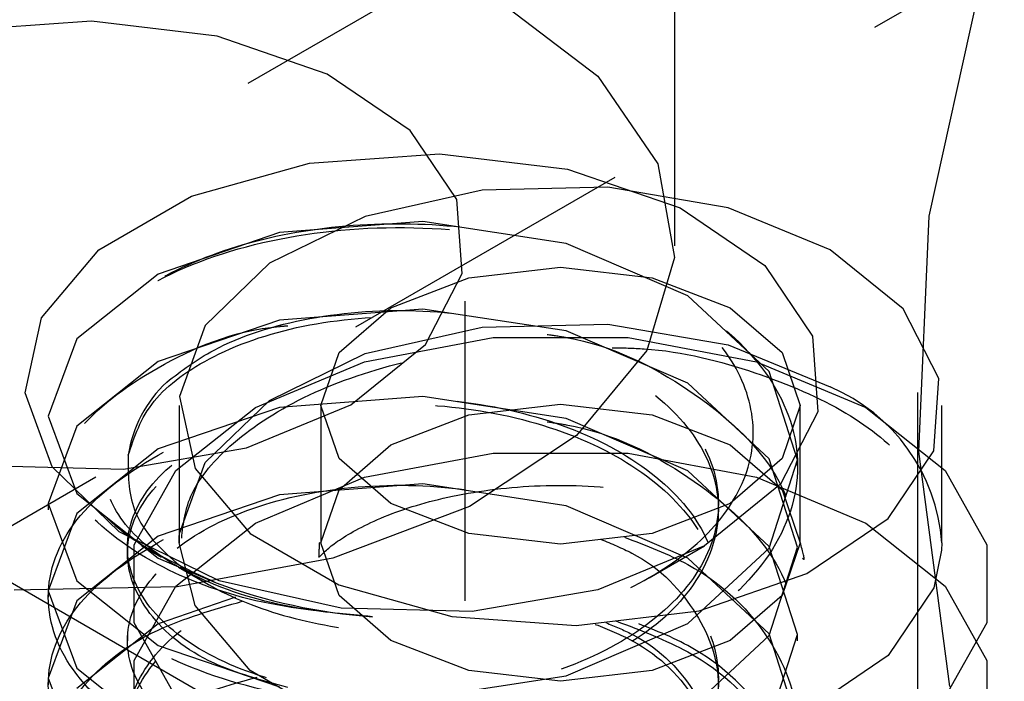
# Model space of a CAD drawing. Header units: inches. Extents: x 1907 to 2452, y -210 to -54.
# Tile 275 of 656: x 1996.501 to 1996.829, y -194.614 to -194.393. Entities that reach past the tile are written whole.
import ezdxf

# ---------------------------------------------------------------- set-up
doc = ezdxf.new("R2010")
doc.units = ezdxf.units.IN
doc.header["$LTSCALE"] = 0.5
doc.header["$MEASUREMENT"] = 0
doc.linetypes.add('HIDDEN', pattern=[0.22499999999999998, 0.15, -0.075])
doc.layers.add('SID-M-H', color=4, linetype='HIDDEN')
doc.layers.add('SID-M-S', color=105, linetype='Continuous')

msp = doc.modelspace()

# ---------------------------------------------------------------- linework, layer by layer
at = {"layer": 'SID-M-H'}
for p, q in [((1997.702669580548, -193.7641507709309), (1994.661802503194, -195.5196059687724)), ((1997.565375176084, -193.9454767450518), (1994.661802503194, -195.6216735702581)), ((1996.719303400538, -194.468235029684), (1996.719303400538, -194.2477690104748)), ((1996.804183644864, -194.4583128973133), (1996.821384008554, -194.3803478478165)), ((1996.660724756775, -194.3865942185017), (1996.693635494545, -194.4116481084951)), ((1996.52467564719, -194.3932517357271), (1996.482209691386, -194.3963075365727)), ((1996.566559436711, -194.3983215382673), (1996.52467564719, -194.3932517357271)), ((1996.60332230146, -194.4109675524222), (1996.566559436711, -194.3983215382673)), ((1996.630980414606, -194.4298193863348), (1996.60332230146, -194.4109675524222)), ((1996.693635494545, -194.4116481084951), (1996.713616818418, -194.4408987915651)), ((1996.646536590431, -194.4528341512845), (1996.630980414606, -194.4298193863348)), ((1996.597358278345, -194.4406243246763), (1996.640742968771, -194.4375024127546)), ((1996.640742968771, -194.4375024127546), (1996.683532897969, -194.4426818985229)), ((1996.558080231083, -194.4517093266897), (1996.597358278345, -194.4406243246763)), ((1996.713616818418, -194.4408987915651), (1996.719186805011, -194.4721768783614)), ((1996.683532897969, -194.4426818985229), (1996.721091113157, -194.4556015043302)), ((1996.655050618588, -194.4496668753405), (1996.616028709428, -194.4584568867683)), ((1996.696902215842, -194.4486675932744), (1996.655050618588, -194.4496668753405)), ((1996.737048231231, -194.4555673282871), (1996.696902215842, -194.4486675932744)), ((1996.527165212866, -194.4695561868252), (1996.558080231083, -194.4517093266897)), ((1996.648305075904, -194.4775178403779), (1996.646536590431, -194.4528341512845)), ((1996.721091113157, -194.4556015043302), (1996.749347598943, -194.4748611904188)), ((1996.77113822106, -194.4696183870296), (1996.737048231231, -194.4555673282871)), ((1996.616028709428, -194.4584568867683), (1996.584065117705, -194.4740850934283)), ((1996.635254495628, -194.4601733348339), (1996.587419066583, -194.4638436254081)), ((1996.683089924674, -194.4674888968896), (1996.635254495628, -194.4601733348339)), ((1996.80073472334, -194.5368824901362), (1996.804183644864, -194.4583128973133)), ((1996.587419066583, -194.4638436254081), (1996.54686614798, -194.4776635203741)), ((1996.723642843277, -194.4849540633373), (1996.683089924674, -194.4674888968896)), ((1996.507963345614, -194.4922309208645), (1996.527165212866, -194.4695561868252)), ((1996.649303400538, -194.7866859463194), (1996.649303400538, -194.468235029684)), ((1996.795478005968, -194.4892981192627), (1996.77113822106, -194.4696183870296)), ((1996.584065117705, -194.4740850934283), (1996.562623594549, -194.4948579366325)), ((1996.719186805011, -194.4721768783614), (1996.709932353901, -194.5031626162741)), ((1996.54686614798, -194.4776635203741), (1996.519769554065, -194.4992515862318)), ((1996.636094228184, -194.5011955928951), (1996.648305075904, -194.4775178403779)), ((1996.650548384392, -194.4788923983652), (1996.681163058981, -194.4753769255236)), ((1996.681163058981, -194.4753769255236), (1996.71177773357, -194.4788923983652)), ((1996.749347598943, -194.4748611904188), (1996.765240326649, -194.4983738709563)), ((1996.624594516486, -194.4889036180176), (1996.650548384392, -194.4788923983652)), ((1996.71177773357, -194.4788923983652), (1996.737731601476, -194.4889036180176)), ((1996.750739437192, -194.5101874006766), (1996.723642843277, -194.4849540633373)), ((1996.635254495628, -194.4893355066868), (1996.587419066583, -194.4930057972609)), ((1996.60725269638, -194.5038864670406), (1996.624594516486, -194.4889036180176)), ((1996.683089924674, -194.4966510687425), (1996.635254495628, -194.4893355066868)), ((1996.737731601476, -194.4889036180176), (1996.755073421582, -194.5038864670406)), ((1996.807429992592, -194.5124739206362), (1996.795478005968, -194.4892981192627)), ((1996.502555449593, -194.5172763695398), (1996.507963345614, -194.4922309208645)), ((1996.587419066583, -194.4930057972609), (1996.54686614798, -194.5068256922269)), ((1996.562623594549, -194.4948579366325), (1996.554027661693, -194.5185243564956)), ((1996.616028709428, -194.5041831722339), (1996.655050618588, -194.4953931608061)), ((1996.655050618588, -194.4953931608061), (1996.696902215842, -194.49439387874)), ((1996.723642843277, -194.5141162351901), (1996.683089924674, -194.4966510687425)), ((1996.696902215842, -194.49439387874), (1996.737048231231, -194.5012936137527)), ((1996.519769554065, -194.4992515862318), (1996.510254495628, -194.5250437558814)), ((1996.615788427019, -194.5068992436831), (1996.658636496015, -194.4988621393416)), ((1996.658636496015, -194.4988621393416), (1996.703689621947, -194.4988621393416)), ((1996.703689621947, -194.4988621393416), (1996.746537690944, -194.5068992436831)), ((1996.765240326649, -194.4983738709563), (1996.767047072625, -194.5235915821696)), ((1996.584065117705, -194.5198113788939), (1996.616028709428, -194.5041831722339)), ((1996.601163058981, -194.5215599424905), (1996.60725269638, -194.5038864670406)), ((1996.611227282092, -194.5213015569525), (1996.636094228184, -194.5011955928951)), ((1996.709932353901, -194.5031626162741), (1996.686539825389, -194.5315579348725)), ((1996.737048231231, -194.5012936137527), (1996.77113822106, -194.5153446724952)), ((1996.755073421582, -194.5038864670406), (1996.761163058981, -194.5215599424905)), ((1996.54686614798, -194.5068256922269), (1996.519769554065, -194.5284137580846)), ((1996.57933968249, -194.5221867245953), (1996.615788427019, -194.5068992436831)), ((1996.746537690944, -194.5068992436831), (1996.782986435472, -194.5221867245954)), ((1996.760254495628, -194.5396248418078), (1996.750739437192, -194.5101874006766)), ((1996.805698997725, -194.5366343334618), (1996.807429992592, -194.5124739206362)), ((1996.511527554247, -194.5419784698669), (1996.502555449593, -194.5172763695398)), ((1996.750739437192, -194.5393495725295), (1996.723642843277, -194.5141162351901)), ((1996.800303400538, -194.5172274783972), (1996.800303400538, -195.7665349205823)), ((1996.554027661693, -194.5185243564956), (1996.559208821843, -194.5425197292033)), ((1996.562623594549, -194.5405842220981), (1996.584065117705, -194.5198113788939)), ((1996.635254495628, -194.5184976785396), (1996.587419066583, -194.5221679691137)), ((1996.683089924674, -194.5258132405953), (1996.635254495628, -194.5184976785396)), ((1996.587419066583, -194.5221679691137), (1996.54686614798, -194.5359878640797)), ((1996.552858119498, -194.5432281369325), (1996.57933968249, -194.5221867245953)), ((1996.553918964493, -194.5215599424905), (1996.553918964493, -194.5672862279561)), ((1996.576398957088, -194.5356569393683), (1996.611227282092, -194.5213015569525)), ((1996.601163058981, -194.5215599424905), (1996.601163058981, -194.5672862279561)), ((1996.60725269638, -194.5392334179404), (1996.601163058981, -194.5215599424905)), ((1996.650548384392, -194.5246186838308), (1996.681163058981, -194.5211032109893)), ((1996.681163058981, -194.5211032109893), (1996.71177773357, -194.5246186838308)), ((1996.767047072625, -194.5235915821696), (1996.754572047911, -194.5477815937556)), ((1996.761163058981, -194.5215599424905), (1996.755073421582, -194.5392334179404)), ((1996.761163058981, -194.5672862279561), (1996.761163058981, -194.5215599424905)), ((1996.782986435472, -194.5221867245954), (1996.809467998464, -194.5432281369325)), ((1996.808407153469, -194.5672862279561), (1996.808407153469, -194.5215599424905)), ((1996.510254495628, -194.5250437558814), (1996.519769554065, -194.550835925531)), ((1996.624594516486, -194.5346299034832), (1996.650548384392, -194.5246186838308)), ((1996.723642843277, -194.5432784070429), (1996.683089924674, -194.5258132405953)), ((1996.71177773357, -194.5246186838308), (1996.737731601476, -194.5346299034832)), ((1996.519769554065, -194.5284137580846), (1996.510254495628, -194.5542059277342)), ((1996.686539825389, -194.5315579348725), (1996.650744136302, -194.5552568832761)), ((1996.54686614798, -194.5359878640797), (1996.519769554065, -194.5575759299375)), ((1996.535383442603, -194.5427061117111), (1996.576398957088, -194.5356569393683)), ((1996.60725269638, -194.5496127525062), (1996.624594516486, -194.5346299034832)), ((1996.737731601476, -194.5346299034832), (1996.755073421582, -194.5496127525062)), ((1996.790472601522, -194.5591612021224), (1996.805698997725, -194.5366343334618)), ((1996.811072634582, -194.6152503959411), (1996.80073472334, -194.5368824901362)), ((1996.624594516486, -194.5542162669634), (1996.60725269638, -194.5392334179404)), ((1996.615788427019, -194.5454759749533), (1996.658636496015, -194.5374388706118)), ((1996.658636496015, -194.5374388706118), (1996.703689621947, -194.5374388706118)), ((1996.703689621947, -194.5374388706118), (1996.746537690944, -194.5454759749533)), ((1996.755073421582, -194.5392334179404), (1996.737731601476, -194.5542162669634)), ((1996.760254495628, -194.5687870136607), (1996.750739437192, -194.5393495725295)), ((1996.750739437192, -194.569062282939), (1996.760254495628, -194.5396248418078)), ((1996.760254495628, -194.5417512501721), (1996.760254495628, -194.5396248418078)), ((1996.492625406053, -194.5416851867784), (1996.535383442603, -194.5427061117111)), ((1996.533907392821, -194.5636603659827), (1996.511527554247, -194.5419784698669)), ((1996.538935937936, -194.5679638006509), (1996.552858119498, -194.5432281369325)), ((1996.554027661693, -194.5642506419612), (1996.562623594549, -194.5405842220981)), ((1996.559208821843, -194.5425197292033), (1996.577605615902, -194.564243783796)), ((1996.750739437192, -194.5685117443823), (1996.723642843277, -194.5432784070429)), ((1996.809467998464, -194.5432281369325), (1996.823390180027, -194.5679638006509)), ((1996.57933968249, -194.5607634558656), (1996.615788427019, -194.5454759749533)), ((1996.746537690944, -194.5454759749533), (1996.782986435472, -194.5607634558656)), ((1996.635254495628, -194.5476598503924), (1996.587419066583, -194.5513301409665)), ((1996.601163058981, -194.5672862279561), (1996.60725269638, -194.5496127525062)), ((1996.683089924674, -194.5549754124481), (1996.635254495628, -194.5476598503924)), ((1996.754572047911, -194.5477815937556), (1996.729167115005, -194.5683225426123)), ((1996.755073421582, -194.5496127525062), (1996.761163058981, -194.5672862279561)), ((1996.519769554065, -194.550835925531), (1996.54686614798, -194.5724239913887)), ((1996.587419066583, -194.5513301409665), (1996.54686614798, -194.5651500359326)), ((1996.510254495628, -194.5542059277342), (1996.510254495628, -194.5563323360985)), ((1996.510254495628, -194.5542059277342), (1996.519769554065, -194.5799980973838)), ((1996.650744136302, -194.5552568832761), (1996.605200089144, -194.5725018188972)), ((1996.650548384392, -194.5642274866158), (1996.624594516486, -194.5542162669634)), ((1996.723642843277, -194.5724405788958), (1996.683089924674, -194.5549754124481)), ((1996.737731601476, -194.5542162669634), (1996.71177773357, -194.5642274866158)), ((1996.7338355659, -194.5563323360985), (1996.7338355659, -194.5542059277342)), ((1996.519769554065, -194.5575759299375), (1996.510254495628, -194.5833680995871)), ((1996.763400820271, -194.5776133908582), (1996.790472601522, -194.5591612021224)), ((1996.552858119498, -194.5818048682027), (1996.57933968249, -194.5607634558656)), ((1996.782986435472, -194.5607634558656), (1996.809467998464, -194.5818048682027)), ((1996.54686614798, -194.5651500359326), (1996.519769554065, -194.5867381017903)), ((1996.567269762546, -194.5799724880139), (1996.533907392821, -194.5636603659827)), ((1996.553918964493, -194.5672862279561), (1996.553960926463, -194.5653998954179)), ((1996.553960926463, -194.5653998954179), (1996.554027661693, -194.5642506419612)), ((1996.577605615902, -194.564243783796), (1996.607224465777, -194.5813423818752)), ((1996.681163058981, -194.5677429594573), (1996.650548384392, -194.5642274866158)), ((1996.71177773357, -194.5642274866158), (1996.681163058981, -194.5677429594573)), ((1996.536673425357, -194.5687870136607), (1996.536673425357, -194.5709134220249)), ((1996.538935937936, -194.5939724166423), (1996.538935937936, -194.5679638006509)), ((1996.54132661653, -194.5683137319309), (1996.547925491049, -194.5721244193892)), ((1996.559208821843, -194.5882460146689), (1996.553918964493, -194.5672862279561)), ((1996.60725269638, -194.5849597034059), (1996.601163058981, -194.5672862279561)), ((1996.729167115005, -194.5683225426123), (1996.693585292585, -194.5829884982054)), ((1996.710743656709, -194.5789616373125), (1996.729182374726, -194.5683137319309)), ((1996.723642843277, -194.5942956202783), (1996.750739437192, -194.569062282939)), ((1996.760254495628, -194.5979491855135), (1996.750739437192, -194.5685117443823)), ((1996.750739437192, -194.5982244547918), (1996.760254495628, -194.5687870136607)), ((1996.761163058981, -194.5672862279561), (1996.755073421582, -194.584959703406)), ((1996.80833307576, -194.569792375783), (1996.805698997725, -194.5823606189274)), ((1996.808407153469, -194.5672862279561), (1996.80833307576, -194.569792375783)), ((1996.823390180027, -194.5679638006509), (1996.823390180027, -194.5939724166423)), ((1996.54686614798, -194.5724239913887), (1996.566205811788, -194.5806395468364)), ((1996.605200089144, -194.5725018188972), (1996.553285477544, -194.5820137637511)), ((1996.750739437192, -194.5976739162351), (1996.723642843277, -194.5724405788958)), ((1996.553635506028, -194.5754218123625), (1996.563859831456, -194.5813261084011)), ((1996.727417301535, -194.5899913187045), (1996.763400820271, -194.5776133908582)), ((1996.553285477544, -194.5820137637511), (1996.49885057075, -194.5830872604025)), ((1996.519769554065, -194.5799980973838), (1996.54686614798, -194.6015861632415)), ((1996.538935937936, -194.6065405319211), (1996.552858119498, -194.5818048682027)), ((1996.607999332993, -194.5891471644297), (1996.567269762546, -194.5799724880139)), ((1996.607224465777, -194.5813423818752), (1996.644855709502, -194.591962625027)), ((1996.693585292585, -194.5829884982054), (1996.651682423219, -194.5901901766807)), ((1996.805698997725, -194.5823606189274), (1996.790472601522, -194.604887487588)), ((1996.809467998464, -194.5818048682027), (1996.823390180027, -194.6065405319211)), ((1996.510254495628, -194.5833680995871), (1996.510254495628, -194.5854945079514)), ((1996.510254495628, -194.5833680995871), (1996.519769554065, -194.6091602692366)), ((1996.572749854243, -194.5854913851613), (1996.54686614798, -194.5943122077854)), ((1996.624594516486, -194.599942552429), (1996.60725269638, -194.5849597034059)), ((1996.755073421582, -194.584959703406), (1996.737731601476, -194.599942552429)), ((1996.519769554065, -194.5867381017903), (1996.510254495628, -194.6125302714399)), ((1996.577605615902, -194.6099700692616), (1996.559208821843, -194.5882460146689)), ((1996.651682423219, -194.5901901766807), (1996.607999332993, -194.5891471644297)), ((1996.644855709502, -194.591962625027), (1996.686421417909, -194.5949536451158)), ((1996.686421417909, -194.5949536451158), (1996.727417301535, -194.5899913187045)), ((1996.54686614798, -194.5943122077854), (1996.519769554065, -194.6159002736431)), ((1996.552858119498, -194.6187080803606), (1996.538935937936, -194.5939724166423)), ((1996.683089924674, -194.611760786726), (1996.723642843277, -194.5942956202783)), ((1996.823390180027, -194.5939724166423), (1996.809467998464, -194.6187080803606)), ((1996.536673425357, -194.5979491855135), (1996.536673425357, -194.6000755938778)), ((1996.723642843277, -194.6234577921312), (1996.750739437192, -194.5982244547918)), ((1996.760254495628, -194.6271113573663), (1996.750739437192, -194.5976739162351)), ((1996.750739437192, -194.6273866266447), (1996.760254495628, -194.5979491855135)), ((1996.760254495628, -194.6000755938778), (1996.760254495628, -194.5979491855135)), ((1996.54686614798, -194.6015861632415), (1996.587419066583, -194.6154060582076)), ((1996.650548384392, -194.6099537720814), (1996.624594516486, -194.599942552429)), ((1996.737731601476, -194.599942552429), (1996.71177773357, -194.6099537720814)), ((1996.790472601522, -194.604887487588), (1996.763400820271, -194.6233396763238)), ((1996.519769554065, -194.6091602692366), (1996.54686614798, -194.6307483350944)), ((1996.538935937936, -194.6325491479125), (1996.538935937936, -194.6065405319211)), ((1996.823390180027, -194.6065405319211), (1996.823390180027, -194.6325491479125)), ((1996.510254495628, -194.6125302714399), (1996.510254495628, -194.6146566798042)), ((1996.510254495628, -194.6125302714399), (1996.519769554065, -194.6383224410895)), ((1996.607224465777, -194.6270686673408), (1996.577605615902, -194.6099700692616)), ((1996.635254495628, -194.6190763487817), (1996.683089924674, -194.611760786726)), ((1996.681163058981, -194.613469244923), (1996.650548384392, -194.6099537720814)), ((1996.71177773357, -194.6099537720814), (1996.681163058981, -194.613469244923))]:
    msp.add_line(p, q, dxfattribs=at)
for centre, radius, start, end in [((1997.988570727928, -196.8503698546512), 2.417519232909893, 98.91130225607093, 118.9473342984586), ((1997.987442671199, -196.841124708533), 2.408942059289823, 99.0929003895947, 118.9544342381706), ((1996.578609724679, -194.5445021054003), 0.04218503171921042, 133.1140801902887, 171.3140587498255), ((1996.747377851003, -194.5717344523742), 0.06119119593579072, 4.168728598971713, 67.15141235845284), ((1996.631935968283, -194.4040581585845), 0.1884182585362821, 249.582862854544, 265.900072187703)]:
    msp.add_arc(centre, radius, start, end, dxfattribs=at)
for points, knots in [([(1996.536908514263, -194.538131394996), (1996.536842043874, -194.5442716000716), (1996.536708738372, -194.5565857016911), (1996.550582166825, -194.5737276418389), (1996.57347333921, -194.5874920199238), (1996.603915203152, -194.5961723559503), (1996.638507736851, -194.598627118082), (1996.673616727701, -194.5943103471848), (1996.705225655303, -194.5834333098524), (1996.72975377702, -194.5669443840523), (1996.744362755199, -194.5464208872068), (1996.746984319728, -194.5240660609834), (1996.737330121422, -194.5020545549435), (1996.716033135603, -194.4829486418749), (1996.685240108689, -194.4686736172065), (1996.648269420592, -194.4608197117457), (1996.60895827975, -194.4605135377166), (1996.571808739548, -194.4674861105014), (1996.54103034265, -194.4813858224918), (1996.520059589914, -194.5003574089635), (1996.511549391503, -194.5224750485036), (1996.516814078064, -194.5450978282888), (1996.534737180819, -194.5660024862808), (1996.555735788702, -194.5757696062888), (1996.566205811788, -194.5806395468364)], [0, 0, 0, 0, 0.04072906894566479, 0.08168161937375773, 0.1228790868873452, 0.1645751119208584, 0.2069411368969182, 0.2493802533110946, 0.2929085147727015, 0.3364184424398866, 0.3807835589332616, 0.4254688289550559, 0.4705661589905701, 0.5164183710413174, 0.5622646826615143, 0.6092789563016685, 0.6562779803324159, 0.7040480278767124, 0.7522209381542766, 0.8007283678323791, 0.8500667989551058, 0.89937423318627, 0.9498274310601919, 1, 1, 1, 1]), ([(1996.618464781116, -194.5919942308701), (1996.605131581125, -194.590711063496), (1996.578612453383, -194.5881589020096), (1996.543002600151, -194.5744761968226), (1996.516747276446, -194.55371357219), (1996.507004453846, -194.5271615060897), (1996.516761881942, -194.5006613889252), (1996.544565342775, -194.478460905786), (1996.586173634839, -194.4642345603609), (1996.635254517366, -194.4604210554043), (1996.684335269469, -194.4678796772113), (1996.725943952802, -194.4857520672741), (1996.753745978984, -194.5115948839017), (1996.763508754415, -194.5417512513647), (1996.753745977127, -194.5719076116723), (1996.72594396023, -194.5977504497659), (1996.684335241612, -194.6156227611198), (1996.635254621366, -194.6230816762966), (1996.586173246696, -194.6192670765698), (1996.544566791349, -194.6050448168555), (1996.516756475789, -194.5828290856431), (1996.507024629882, -194.5563858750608), (1996.516671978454, -194.529621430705), (1996.544904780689, -194.5083694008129), (1996.572353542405, -194.4961853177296), (1996.58928513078, -194.4949836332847), (1996.590222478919, -194.4949171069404)], [0, 0, 0, 0, 0.03674274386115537, 0.07307964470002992, 0.1170958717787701, 0.161112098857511, 0.2051283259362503, 0.2491445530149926, 0.2931607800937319, 0.3371770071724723, 0.3811932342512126, 0.4252094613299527, 0.4692256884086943, 0.5132419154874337, 0.5572581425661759, 0.6012743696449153, 0.6452905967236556, 0.6893068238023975, 0.7333230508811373, 0.777339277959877, 0.8213555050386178, 0.8653717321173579, 0.9093879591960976, 0.9534041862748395, 0.9974204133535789, 1, 1, 1, 1]), ([(1996.549778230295, -194.5137072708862), (1996.554683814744, -194.5099671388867), (1996.566864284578, -194.5006804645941), (1996.596680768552, -194.4911849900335), (1996.635218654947, -194.4885137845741), (1996.673971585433, -194.4947943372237), (1996.70677403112, -194.5092710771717), (1996.728703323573, -194.5300381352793), (1996.736401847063, -194.5542058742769), (1996.728702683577, -194.5783739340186), (1996.706776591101, -194.5991400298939), (1996.673961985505, -194.6136202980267), (1996.635254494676, -194.6198877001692), (1996.596547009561, -194.6172655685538), (1996.563732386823, -194.6064305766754), (1996.541806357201, -194.5893097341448), (1996.534106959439, -194.5687870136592), (1996.541806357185, -194.5482642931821), (1996.563732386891, -194.531143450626), (1996.596547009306, -194.5203084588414), (1996.635254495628, -194.5176863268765), (1996.673961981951, -194.523953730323), (1996.706776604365, -194.5384339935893), (1996.728702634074, -194.5592001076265), (1996.736402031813, -194.5833680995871), (1996.728702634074, -194.6075360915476), (1996.706776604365, -194.6283022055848), (1996.673961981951, -194.6427824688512), (1996.635254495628, -194.6490498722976), (1996.596547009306, -194.6464277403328), (1996.563732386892, -194.635592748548), (1996.541806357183, -194.6184719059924), (1996.534106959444, -194.5979491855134), (1996.541806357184, -194.5774264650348), (1996.563732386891, -194.5603056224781), (1996.59654700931, -194.5494706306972), (1996.635254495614, -194.546848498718), (1996.673961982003, -194.5531159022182), (1996.70677660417, -194.5675961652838), (1996.728702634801, -194.5883622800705), (1996.736402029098, -194.6125302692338), (1996.728702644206, -194.6366982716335), (1996.70677656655, -194.6574643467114), (1996.67396212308, -194.671944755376), (1996.635253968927, -194.6782116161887), (1996.596548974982, -194.6755915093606), (1996.563725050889, -194.6647489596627), (1996.541833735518, -194.6476563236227), (1996.534004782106, -194.6270283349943), (1996.542187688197, -194.6068984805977), (1996.557825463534, -194.5924532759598), (1996.572496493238, -194.5881111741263), (1996.57614907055, -194.5870301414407)], [0, 0, 0, 0, 0.01375995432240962, 0.03416569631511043, 0.05457143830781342, 0.07497718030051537, 0.09538292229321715, 0.1157886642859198, 0.136194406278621, 0.1566001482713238, 0.1770058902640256, 0.1974116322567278, 0.2178173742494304, 0.2382231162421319, 0.2586288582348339, 0.2790346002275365, 0.2994403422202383, 0.3198460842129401, 0.3402518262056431, 0.3606575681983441, 0.3810633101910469, 0.4014690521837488, 0.4218747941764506, 0.4422805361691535, 0.4626862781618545, 0.4830920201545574, 0.503497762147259, 0.5239035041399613, 0.544309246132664, 0.5647149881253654, 0.5851207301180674, 0.60552647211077, 0.6259322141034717, 0.6463379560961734, 0.6667436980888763, 0.6871494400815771, 0.7075551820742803, 0.7279609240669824, 0.7483666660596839, 0.7687724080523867, 0.7891781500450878, 0.8095838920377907, 0.8299896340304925, 0.8503953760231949, 0.8708011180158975, 0.8912068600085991, 0.911612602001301, 0.9320183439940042, 0.9524240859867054, 0.9728298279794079, 0.993235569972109, 1, 1, 1, 1]), ([(1996.536908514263, -194.5381313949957), (1996.538959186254, -194.5319451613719), (1996.543047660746, -194.5196115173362), (1996.564878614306, -194.5037934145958), (1996.596501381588, -194.493269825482), (1996.635266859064, -194.4906514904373), (1996.673958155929, -194.4969171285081), (1996.706779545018, -194.5114006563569), (1996.728694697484, -194.53215547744), (1996.736430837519, -194.5563653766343), (1996.728595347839, -194.5803770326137), (1996.708001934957, -194.6009042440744), (1996.686681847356, -194.6089605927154), (1996.676675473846, -194.612741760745)], [0, 0, 0, 0, 0.08551590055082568, 0.170495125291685, 0.2638610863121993, 0.3572270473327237, 0.4505930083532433, 0.543958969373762, 0.6373249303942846, 0.7306908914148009, 0.8240568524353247, 0.9174228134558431, 1, 1, 1, 1]), ([(1996.676675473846, -194.4977965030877), (1996.67882755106, -194.4980984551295), (1996.697028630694, -194.5006521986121), (1996.725655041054, -194.5155685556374), (1996.753823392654, -194.5405817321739), (1996.763488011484, -194.5709604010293), (1996.753751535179, -194.6010571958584), (1996.725942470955, -194.6269159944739), (1996.684335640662, -194.6447840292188), (1996.635254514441, -194.6522440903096), (1996.586173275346, -194.648429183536), (1996.544566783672, -194.6342070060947), (1996.516756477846, -194.6119912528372), (1996.507024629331, -194.5855480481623), (1996.516671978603, -194.5587836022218), (1996.544904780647, -194.537531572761), (1996.572353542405, -194.5253474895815), (1996.58928513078, -194.5241458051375), (1996.590222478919, -194.5240792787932)], [0, 0, 0, 0, 0.009448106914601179, 0.07990686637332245, 0.150365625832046, 0.2208243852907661, 0.2912831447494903, 0.3617419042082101, 0.432200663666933, 0.5026594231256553, 0.5731181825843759, 0.6435769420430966, 0.7140357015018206, 0.7844944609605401, 0.8549532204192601, 0.9254119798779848, 0.9958707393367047, 1, 1, 1, 1]), ([(1996.554753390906, -194.5657931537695), (1996.555282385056, -194.560884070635), (1996.556377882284, -194.5507178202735), (1996.570839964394, -194.5333975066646), (1996.595837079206, -194.5171883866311), (1996.630039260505, -194.5056713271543), (1996.66571986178, -194.5000779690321), (1996.688644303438, -194.5015887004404), (1996.698357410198, -194.5022287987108)], [0, 0, 0, 0, 0.1582689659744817, 0.3277601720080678, 0.5090972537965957, 0.688181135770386, 0.8678820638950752, 1, 1, 1, 1]), ([(1996.698357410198, -194.5022287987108), (1996.701927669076, -194.5022957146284), (1996.718789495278, -194.5026117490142), (1996.746895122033, -194.509921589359), (1996.777859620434, -194.5232425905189), (1996.798634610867, -194.5406923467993), (1996.808232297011, -194.5563422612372), (1996.807564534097, -194.5653932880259), (1996.807294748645, -194.5690500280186)], [0, 0, 0, 0, 0.05516139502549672, 0.2605194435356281, 0.4638746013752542, 0.6644297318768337, 0.8644249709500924, 1, 1, 1, 1]), ([(1996.618464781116, -194.5919942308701), (1996.610032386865, -194.5912377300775), (1996.588582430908, -194.5893133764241), (1996.559019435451, -194.5799509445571), (1996.535907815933, -194.5641341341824), (1996.527005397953, -194.5460392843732), (1996.530475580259, -194.5276174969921), (1996.543426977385, -194.5182842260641), (1996.549778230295, -194.5137072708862)], [0, 0, 0, 0, 0.1203431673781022, 0.3061236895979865, 0.4921720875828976, 0.6665136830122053, 0.8364612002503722, 1, 1, 1, 1]), ([(1996.590222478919, -194.6156211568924), (1996.581527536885, -194.613237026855), (1996.561562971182, -194.6077627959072), (1996.54195454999, -194.5912849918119), (1996.53406725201, -194.5709539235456), (1996.541816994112, -194.5503798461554), (1996.563729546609, -194.5332727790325), (1996.596547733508, -194.5224340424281), (1996.635254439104, -194.519813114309), (1996.673961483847, -194.526079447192), (1996.706778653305, -194.5405627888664), (1996.728694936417, -194.5613176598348), (1996.736430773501, -194.5855275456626), (1996.72859536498, -194.6095392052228), (1996.708001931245, -194.6300664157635), (1996.68668184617, -194.638122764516), (1996.676675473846, -194.6419039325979)], [0, 0, 0, 0, 0.05649815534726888, 0.1297261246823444, 0.202954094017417, 0.2761820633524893, 0.3494100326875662, 0.4226380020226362, 0.4958659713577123, 0.5690939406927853, 0.6423219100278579, 0.7155498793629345, 0.7887778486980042, 0.8620058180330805, 0.9352337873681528, 1, 1, 1, 1]), ([(1996.676675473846, -194.5269586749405), (1996.67882755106, -194.5272606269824), (1996.697028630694, -194.5298143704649), (1996.725655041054, -194.5447307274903), (1996.753823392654, -194.5697439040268), (1996.763488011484, -194.6001225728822), (1996.753751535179, -194.6302193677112), (1996.725942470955, -194.6560781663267), (1996.684335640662, -194.6739462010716), (1996.635254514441, -194.6814062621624), (1996.586173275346, -194.6775913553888), (1996.544566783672, -194.6633691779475), (1996.516756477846, -194.64115342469), (1996.507024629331, -194.6147102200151), (1996.516671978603, -194.5879457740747), (1996.544904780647, -194.5666937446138), (1996.572353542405, -194.5545096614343), (1996.58928513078, -194.5533079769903), (1996.590222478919, -194.5532414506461)], [0, 0, 0, 0, 0.009448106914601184, 0.07990686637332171, 0.1503656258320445, 0.2208243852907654, 0.2912831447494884, 0.3617419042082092, 0.4322006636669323, 0.502659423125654, 0.5731181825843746, 0.6435769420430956, 0.7140357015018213, 0.7844944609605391, 0.8549532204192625, 0.925411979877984, 0.995870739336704, 1, 1, 1, 1]), ([(1996.600703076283, -194.5720560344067), (1996.602364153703, -194.5703557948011), (1996.60574063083, -194.5668997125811), (1996.621715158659, -194.558077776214), (1996.645152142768, -194.5510012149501), (1996.674800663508, -194.5473582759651), (1996.706772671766, -194.5490067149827), (1996.734006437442, -194.5554816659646), (1996.75308377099, -194.5644819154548), (1996.758046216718, -194.5687468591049), (1996.760455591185, -194.5708175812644)], [0, 0, 0, 0, 0.1129145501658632, 0.2295217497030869, 0.3524862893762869, 0.4868288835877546, 0.6287153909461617, 0.7706926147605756, 0.8886663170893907, 1, 1, 1, 1]), ([(1996.590222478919, -194.6447833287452), (1996.581527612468, -194.6423994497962), (1996.561563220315, -194.6369257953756), (1996.541953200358, -194.6204426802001), (1996.534072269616, -194.600132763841), (1996.541798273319, -194.5794798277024), (1996.563799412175, -194.5626670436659), (1996.592045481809, -194.5522885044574), (1996.612675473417, -194.5516723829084), (1996.620478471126, -194.551439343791)], [0, 0, 0, 0, 0.1209332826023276, 0.2776764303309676, 0.4344195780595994, 0.5911627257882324, 0.7479058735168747, 0.9046490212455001, 1, 1, 1, 1]), ([(1996.702492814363, -194.56545817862), (1996.709864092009, -194.5682757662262), (1996.731369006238, -194.5764957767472), (1996.753413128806, -194.599371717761), (1996.763597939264, -194.6291599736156), (1996.75372208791, -194.6594149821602), (1996.72595033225, -194.6852313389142), (1996.684333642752, -194.7031109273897), (1996.635254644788, -194.7105672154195), (1996.586174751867, -194.7067558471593), (1996.544560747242, -194.6925232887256), (1996.516779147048, -194.6703455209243), (1996.506939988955, -194.6437607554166), (1996.516987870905, -194.6175245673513), (1996.541048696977, -194.5966263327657), (1996.565268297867, -194.5896440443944), (1996.57523791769, -194.5867698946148)], [0, 0, 0, 0, 0.03944746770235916, 0.1150837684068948, 0.1907200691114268, 0.2663563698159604, 0.3419926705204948, 0.4176289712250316, 0.4932652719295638, 0.5689015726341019, 0.6445378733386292, 0.720174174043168, 0.7958104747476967, 0.8714467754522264, 0.9470830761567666, 1, 1, 1, 1]), ([(1996.694554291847, -194.5661625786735), (1996.698138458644, -194.5676203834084), (1996.712736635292, -194.5735579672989), (1996.728308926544, -194.5907924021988), (1996.736534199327, -194.6146059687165), (1996.72856767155, -194.6387238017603), (1996.708007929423, -194.6592237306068), (1996.686683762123, -194.6672833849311), (1996.676675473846, -194.6710661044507)], [0, 0, 0, 0, 0.06246205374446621, 0.2544055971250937, 0.4463491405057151, 0.638292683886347, 0.8302362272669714, 1, 1, 1, 1]), ([(1996.600696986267, -194.5672094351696), (1996.600591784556, -194.56915161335), (1996.600410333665, -194.5725014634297), (1996.600544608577, -194.5720934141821), (1996.600601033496, -194.5719219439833)], [0, 0, 0, 0, 0.5797806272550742, 1, 1, 1, 1]), ([(1996.761883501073, -194.5724125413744), (1996.762024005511, -194.57258848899), (1996.762965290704, -194.5737672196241), (1996.761994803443, -194.5702515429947), (1996.761169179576, -194.5672606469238)], [0, 0, 0, 0, 0.1492687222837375, 1, 1, 1, 1]), ([(1996.590222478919, -194.673945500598), (1996.581526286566, -194.6715603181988), (1996.561558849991, -194.6660836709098), (1996.541976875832, -194.6496281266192), (1996.5339842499, -194.6292084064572), (1996.542126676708, -194.6089648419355), (1996.558755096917, -194.5940496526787), (1996.574730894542, -194.5894297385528), (1996.579610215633, -194.5880187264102)], [0, 0, 0, 0, 0.1480522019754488, 0.3399445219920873, 0.5318368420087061, 0.7237291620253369, 0.9156214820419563, 1, 1, 1, 1]), ([(1996.579883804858, -194.6122224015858), (1996.568231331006, -194.6155329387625), (1996.542267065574, -194.6229095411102), (1996.516930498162, -194.6445212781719), (1996.506955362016, -194.6708069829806), (1996.516775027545, -194.6973784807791), (1996.544561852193, -194.7195598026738), (1996.586174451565, -194.7337914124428), (1996.635254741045, -194.7376030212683), (1996.684333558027, -194.7301467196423), (1996.725950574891, -194.7122669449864), (1996.75372120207, -194.6864513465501), (1996.763601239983, -194.656193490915), (1996.75340081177, -194.6264158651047), (1996.731560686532, -194.60366802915), (1996.710326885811, -194.5955304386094), (1996.703213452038, -194.5928043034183)], [0, 0, 0, 0, 0.06113451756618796, 0.1362211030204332, 0.211307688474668, 0.2863942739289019, 0.3614808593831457, 0.4365674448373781, 0.5116540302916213, 0.5867406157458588, 0.6618272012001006, 0.73691378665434, 0.8120003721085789, 0.8870869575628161, 0.9621735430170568, 1, 1, 1, 1]), ([(1996.699649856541, -194.5933959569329), (1996.708041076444, -194.5965724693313), (1996.73061512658, -194.6051179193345), (1996.753458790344, -194.6285028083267), (1996.763585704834, -194.6583304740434), (1996.753725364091, -194.6885749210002), (1996.725949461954, -194.7143941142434), (1996.684333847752, -194.73227291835), (1996.635254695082, -194.7397295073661), (1996.586174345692, -194.7359177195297), (1996.544562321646, -194.7216865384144), (1996.516773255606, -194.6995036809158), (1996.506961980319, -194.672937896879), (1996.516905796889, -194.6466308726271), (1996.542846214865, -194.624675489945), (1996.569642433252, -194.6171105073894), (1996.582100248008, -194.613593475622)], [0, 0, 0, 0, 0.04395429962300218, 0.1182458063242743, 0.1925373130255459, 0.2668288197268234, 0.3411203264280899, 0.4154118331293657, 0.4897033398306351, 0.5639948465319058, 0.6382863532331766, 0.7125778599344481, 0.7868693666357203, 0.8611608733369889, 0.9354523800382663, 1, 1, 1, 1]), ([(1996.696268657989, -194.5939573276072), (1996.699250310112, -194.5951830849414), (1996.713201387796, -194.6009183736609), (1996.728275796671, -194.6178652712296), (1996.736516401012, -194.6416011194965), (1996.728671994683, -194.6658849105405), (1996.706784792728, -194.6866199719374), (1996.673959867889, -194.7011086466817), (1996.635254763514, -194.7073734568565), (1996.596548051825, -194.7047532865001), (1996.563727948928, -194.6939130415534), (1996.541823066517, -194.6768112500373), (1996.534044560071, -194.6562175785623), (1996.54203924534, -194.6359596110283), (1996.559938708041, -194.6203939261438), (1996.577585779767, -194.615417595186), (1996.584054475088, -194.613593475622)], [0, 0, 0, 0, 0.02115208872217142, 0.098970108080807, 0.1767881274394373, 0.2546061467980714, 0.3324241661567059, 0.4102421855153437, 0.4880602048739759, 0.5658782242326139, 0.6436962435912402, 0.7215142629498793, 0.7993322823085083, 0.8771503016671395, 0.9549683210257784, 0.9999999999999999, 0.9999999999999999, 0.9999999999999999, 0.9999999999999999]), ([(1996.692775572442, -194.5945372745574), (1996.696988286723, -194.596233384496), (1996.712256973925, -194.6023808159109), (1996.728347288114, -194.6199277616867), (1996.736525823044, -194.643776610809), (1996.728562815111, -194.6678789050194), (1996.708192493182, -194.6882466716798), (1996.687135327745, -194.6962214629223), (1996.677385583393, -194.6999138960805)], [0, 0, 0, 0, 0.07267116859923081, 0.2633915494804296, 0.4541119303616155, 0.6448323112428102, 0.8355526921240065, 0.9999999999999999, 0.9999999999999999, 0.9999999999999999, 0.9999999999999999]), ([(1996.579883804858, -194.6413845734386), (1996.568231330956, -194.6446951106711), (1996.542267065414, -194.6520717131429), (1996.516930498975, -194.6736834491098), (1996.506955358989, -194.6999691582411), (1996.51677503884, -194.726540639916), (1996.544561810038, -194.7487220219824), (1996.586174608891, -194.7629534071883), (1996.635254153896, -194.7667658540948), (1996.684335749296, -194.7593064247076), (1996.725942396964, -194.7414383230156), (1996.75375172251, -194.7155791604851), (1996.763487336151, -194.6854838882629), (1996.753825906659, -194.6550994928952), (1996.725645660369, -194.630107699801), (1996.697249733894, -194.615238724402), (1996.679298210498, -194.6126980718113), (1996.677385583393, -194.6124273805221)], [0, 0, 0, 0, 0.05843403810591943, 0.1302038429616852, 0.2019736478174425, 0.2737434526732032, 0.3455132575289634, 0.4172830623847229, 0.4890528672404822, 0.5608226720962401, 0.6325924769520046, 0.7043622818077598, 0.7761320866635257, 0.847901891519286, 0.9196716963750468, 0.9914415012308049, 1, 1, 1, 1])]:
    msp.add_open_spline(points, degree=3, knots=knots, dxfattribs=at)
at = {"layer": 'SID-M-S'}
msp.add_line((1978.698866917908, -184.3054479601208), (2002.033390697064, -197.7761818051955), dxfattribs=at)

doc.saveas('drawing.dxf')
